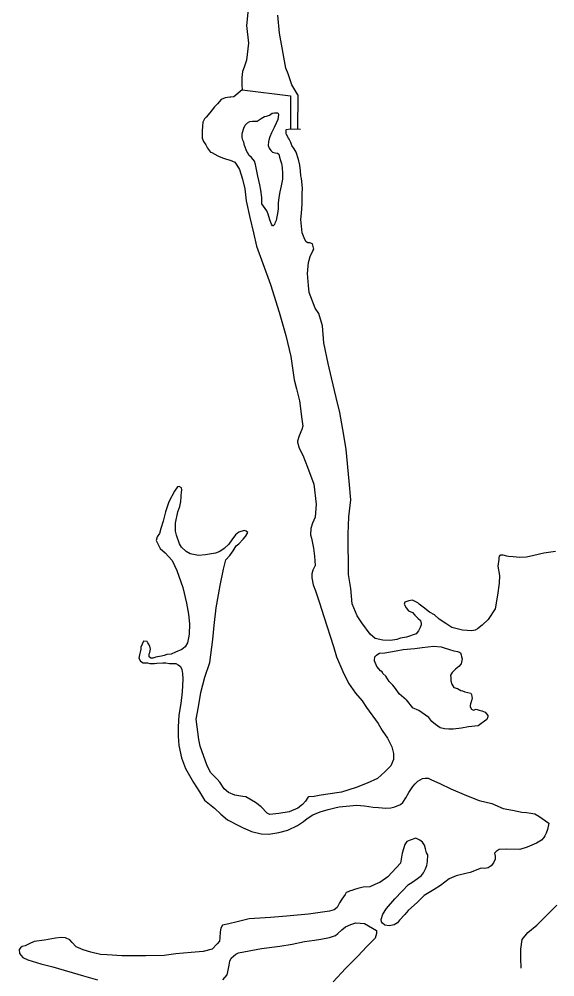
# Model space of a CAD drawing. Extents: x -83719 to 153526, y -11835 to 11446.
# Drawn here: x -2066.3 to -2006.7, y 1452.3 to 1558.9 of the extents above; entities that cross this region are included whole.
import ezdxf

# ---------------------------------------------------------------- set-up
doc = ezdxf.new("R2010")
doc.units = 0
doc.layers.add('Level 9', color=7, linetype='Continuous')

msp = doc.modelspace()

# ---------------------------------------------------------------- linework, layer by layer
at = {"layer": 'Level 9'}
for p, q in [((-2041.46, 1551.02), (-2036.09, 1550.34)), ((-2036.09, 1550.34), (-2036.1, 1546.67)), ((-2035.29, 1550.34), (-2035.3, 1546.66)), ((-2036.1, 1546.67), (-2034.98, 1546.61))]:
    msp.add_line(p, q, dxfattribs=at)
for points in [[(-2040.81, 1559.97), (-2040.98, 1558.17), (-2040.75, 1556.2), (-2040.98, 1554.29), (-2041.24, 1553.52), (-2041.43, 1553.05), (-2041.52, 1552.38), (-2041.51, 1552.02), (-2041.5, 1551.52), (-2041.46, 1551.02)], [(-2035.29, 1550.45), (-2035.94, 1551.54), (-2036.26, 1552.44), (-2036.36, 1552.77), (-2036.61, 1553.4), (-2037.3, 1557.32), (-2037.5, 1559.32)], [(-2041.46, 1551.02), (-2042.38, 1550.23), (-2042.71, 1550.2), (-2042.85, 1550.19), (-2043.34, 1550.12), (-2043.81, 1549.91), (-2044.2, 1549.44), (-2044.53, 1549.1), (-2045.08, 1548.45), (-2045.47, 1547.98), (-2045.64, 1547.78), (-2045.83, 1547.41), (-2045.89, 1546.97), (-2045.91, 1546.41), (-2045.9, 1545.64), (-2045.76, 1545.24), (-2045.52, 1544.88), (-2045.32, 1544.51), (-2044.98, 1544.08), (-2044.84, 1544.02), (-2044.17, 1543.66), (-2044.04, 1543.6), (-2043.53, 1543.41), (-2043.2, 1543.28), (-2042.8, 1543.19), (-2042.29, 1542.96), (-2042.06, 1542.63), (-2041.78, 1542.13), (-2041.43, 1541.07), (-2041.18, 1539.98), (-2041.03, 1538.64), (-2040.63, 1536.81), (-2040.2, 1535.09), (-2039.88, 1533.62), (-2039.18, 1531.67), (-2038.31, 1529.34), (-2037.36, 1526.29), (-2036.62, 1523.66), (-2036.05, 1521.34), (-2035.67, 1518.74), (-2035.42, 1517.74), (-2035.1, 1516.41), (-2034.84, 1514.38), (-2034.72, 1513.58), (-2034.85, 1513.21), (-2035.14, 1512.51), (-2035.33, 1511.91), (-2035.33, 1511.81), (-2035.12, 1511.14), (-2034.74, 1510.35), (-2034.22, 1509.05), (-2033.49, 1507.16), (-2033.25, 1504.93), (-2033.36, 1503.46), (-2033.65, 1502.82), (-2033.84, 1502.22), (-2033.86, 1501.52), (-2033.75, 1501.15), (-2033.54, 1500.02), (-2033.42, 1499.12), (-2033.34, 1498.09), (-2033.6, 1497.58), (-2033.72, 1497.18), (-2033.71, 1496.71), (-2033.57, 1495.95), (-2033.32, 1495.29), (-2032.87, 1493.96), (-2032.38, 1492.43), (-2031.33, 1489.08), (-2030.97, 1487.95), (-2030.28, 1486.29), (-2029.66, 1485), (-2028.88, 1483.91), (-2028.13, 1483.06), (-2027.65, 1482.3), (-2026.36, 1480.52), (-2025.91, 1479.76), (-2025.3, 1478.9), (-2024.82, 1477.94), (-2024.64, 1477.17), (-2024.63, 1476.51), (-2024.95, 1475.8), (-2025.6, 1475.16), (-2026.42, 1474.41), (-2027.58, 1473.89), (-2028.8, 1473.4), (-2030.43, 1472.87), (-2032.22, 1472.64), (-2032.89, 1472.53), (-2033.48, 1472.42), (-2034.05, 1472.38), (-2034.18, 1472.31), (-2034.44, 1471.87), (-2034.77, 1471.5), (-2035.29, 1471.09), (-2036.25, 1470.71), (-2037.38, 1470.53), (-2038.38, 1470.41), (-2038.68, 1470.54), (-2039.36, 1471.26), (-2040, 1471.72)], [(-2035.29, 1550.45), (-2035.29, 1550.34)], [(-2039.99, 1542.7), (-2040.1, 1543.06), (-2040.44, 1543.49), (-2040.71, 1543.72), (-2040.85, 1543.99), (-2040.95, 1544.15), (-2041.19, 1544.81), (-2041.3, 1545.18), (-2041.4, 1545.41), (-2041.47, 1545.71), (-2041.45, 1546.08), (-2041.42, 1546.25), (-2041.29, 1546.75), (-2041.13, 1547.08), (-2040.87, 1547.32), (-2040.6, 1547.49), (-2040.31, 1547.5), (-2039.81, 1547.51), (-2039.34, 1547.81), (-2038.98, 1548.05), (-2038.75, 1548.09), (-2038.42, 1548.2), (-2038.12, 1548.4), (-2037.89, 1548.44), (-2037.69, 1548.44), (-2037.52, 1548.44), (-2037.42, 1548.28), (-2037.45, 1547.98), (-2037.51, 1547.71), (-2037.67, 1547.31), (-2037.9, 1546.8), (-2038.19, 1546.23), (-2038.38, 1545.79), (-2038.51, 1545.39), (-2038.54, 1545.26), (-2038.56, 1544.82), (-2038.46, 1544.52), (-2038.29, 1544.26), (-2038.08, 1544.06), (-2037.85, 1544), (-2037.55, 1543.97), (-2037.38, 1543.84), (-2037.31, 1543.51), (-2037.2, 1543.14), (-2037.1, 1542.81), (-2037.03, 1542.38), (-2036.98, 1541.68), (-2037, 1541.08), (-2037.13, 1540.34), (-2037.28, 1539.64), (-2037.4, 1539.04), (-2037.46, 1538.4), (-2037.45, 1537.77), (-2037.54, 1537.26), (-2037.6, 1536.86), (-2037.69, 1536.46), (-2037.82, 1536.16), (-2037.89, 1536.02), (-2038.02, 1535.86), (-2038.08, 1535.89), (-2038.19, 1536.05), (-2038.39, 1536.55), (-2038.57, 1537.18), (-2038.74, 1537.55), (-2039.29, 1538.34), (-2039.27, 1539.01), (-2039.38, 1539.84), (-2039.49, 1540.44), (-2039.74, 1541.4)], [(-2012.94, 1498.76), (-2013.03, 1498.02), (-2012.85, 1496.99), (-2012.9, 1496.12), (-2013.08, 1494.78), (-2013.35, 1493.28), (-2014.13, 1492.09), (-2014.79, 1491.45), (-2015.31, 1491.04), (-2015.58, 1490.9), (-2015.94, 1490.83), (-2016.97, 1490.91), (-2018.14, 1491.2), (-2018.82, 1491.65), (-2019.56, 1492.14), (-2020.1, 1492.6), (-2020.64, 1492.92), (-2021.34, 1493.45), (-2021.78, 1493.81), (-2021.95, 1493.94), (-2022.45, 1494.2), (-2022.55, 1494.23), (-2022.75, 1494.19), (-2022.95, 1494.15), (-2023.38, 1494.01), (-2023.45, 1493.78), (-2023.24, 1493.38), (-2022.97, 1493.05), (-2022.53, 1492.86), (-2022.26, 1492.56), (-2021.89, 1492.2), (-2021.65, 1491.97), (-2021.55, 1491.64), (-2021.58, 1491.51), (-2021.67, 1491.2), (-2021.87, 1490.83), (-2022.13, 1490.5), (-2023.19, 1490.11), (-2023.85, 1490), (-2024.28, 1489.86), (-2024.98, 1489.75), (-2025.84, 1489.8), (-2026.68, 1489.99), (-2027.25, 1490.45), (-2028.17, 1491.73), (-2028.68, 1492.49), (-2029.24, 1493.82), (-2029.37, 1495.52), (-2029.63, 1497.11), (-2029.7, 1501.59), (-2029.6, 1503.52), (-2029.4, 1505.39), (-2029.56, 1507.46), (-2029.89, 1510.99), (-2030.15, 1512.59), (-2030.62, 1515.12), (-2031.01, 1516.78), (-2031.52, 1518.98), (-2031.91, 1520.57), (-2032.38, 1522.87), (-2032.54, 1524.77), (-2032.96, 1526.13), (-2033.34, 1526.72), (-2034, 1528.45), (-2034.11, 1529.24), (-2034.2, 1530.58), (-2034.09, 1531.81), (-2033.9, 1532.45), (-2033.61, 1533.09), (-2033.51, 1533.29), (-2033.66, 1533.86), (-2033.93, 1533.99), (-2034.16, 1533.98), (-2034.36, 1534.11), (-2034.5, 1534.34), (-2034.81, 1535.11), (-2034.93, 1536.57), (-2034.88, 1537.27), (-2034.79, 1538.28), (-2034.78, 1539.45), (-2034.76, 1540.05), (-2034.87, 1541.15), (-2034.95, 1541.45), (-2034.99, 1542.01), (-2035.07, 1542.64), (-2035.21, 1543.24), (-2035.46, 1544.07), (-2035.69, 1544.44), (-2035.93, 1544.8), (-2036.07, 1545.13), (-2036.24, 1545.53), (-2036.31, 1545.63), (-2036.55, 1546.02), (-2036.59, 1546.09), (-2036.59, 1546.59), (-2036.1, 1546.67)], [(-2039.74, 1541.4), (-2039.99, 1542.7)], [(-2040, 1471.72), (-2041.07, 1472.37), (-2041.41, 1472.4), (-2042.27, 1472.55), (-2042.98, 1472.84), (-2043.48, 1473.26), (-2043.96, 1473.99), (-2044.23, 1474.32), (-2044.94, 1475.04), (-2045.36, 1475.83), (-2046.12, 1477.99), (-2046.27, 1478.76), (-2046.57, 1481.02), (-2046.33, 1482.39), (-2046.06, 1483.97), (-2045.62, 1485.67), (-2045.08, 1487.32), (-2044.72, 1489.86), (-2044.58, 1491.43), (-2044.35, 1493.4), (-2043.92, 1495.88), (-2043.55, 1497.69), (-2043.27, 1498.73), (-2042.84, 1499.2), (-2042.45, 1499.74), (-2042.13, 1500.28), (-2041.83, 1500.52), (-2041.37, 1501.03), (-2041.15, 1501.27), (-2041.08, 1501.33), (-2040.85, 1501.77), (-2041.02, 1501.9), (-2041.26, 1502), (-2041.82, 1501.82), (-2042.22, 1501.51), (-2042.61, 1500.94), (-2042.96, 1500.47), (-2043.46, 1499.99), (-2043.95, 1499.65), (-2044.45, 1499.48), (-2045.54, 1499.29), (-2046.31, 1499.21), (-2047.24, 1499.4), (-2047.68, 1499.66), (-2048.22, 1500.15), (-2048.42, 1500.51), (-2048.77, 1501.47), (-2048.88, 1501.91), (-2048.89, 1502.81), (-2048.62, 1504.05), (-2048.39, 1504.65), (-2048.27, 1505.22), (-2048.24, 1505.72), (-2048.25, 1505.92), (-2048.19, 1506.52), (-2048.23, 1506.72), (-2048.46, 1506.89), (-2048.66, 1506.85), (-2048.99, 1506.38), (-2049.63, 1505.16), (-2049.98, 1504.06), (-2050.26, 1503.02), (-2050.52, 1502.21), (-2050.67, 1501.64), (-2050.9, 1501.27), (-2051.03, 1500.87), (-2050.79, 1500.44), (-2050.58, 1499.98), (-2050.01, 1499.49), (-2049.26, 1498.66), (-2048.74, 1497.54), (-2048.08, 1495.65), (-2047.65, 1493.92), (-2047.43, 1492.69), (-2047.31, 1491.59), (-2047.36, 1490.45), (-2047.45, 1490.05), (-2047.54, 1489.51), (-2047.8, 1489.04), (-2048.17, 1488.77), (-2048.89, 1488.46), (-2049.36, 1488.25), (-2049.85, 1488.18), (-2050.15, 1488.07), (-2050.45, 1488), (-2050.88, 1487.93), (-2051.08, 1487.89), (-2051.41, 1487.78), (-2051.61, 1487.78), (-2051.81, 1487.94), (-2051.79, 1488.28), (-2051.75, 1488.41), (-2051.66, 1488.78), (-2051.73, 1489.11), (-2051.87, 1489.38), (-2051.94, 1489.51), (-2052.04, 1489.64), (-2052.44, 1489.67), (-2052.73, 1489.03), (-2052.73, 1488.8), (-2052.79, 1488.46)], [(-2006.63, 1499.66), (-2007.93, 1499.47), (-2009.05, 1499.22), (-2009.85, 1499.04), (-2010.61, 1498.99), (-2011.35, 1499.05), (-2011.85, 1499.11), (-2012.05, 1499.14), (-2012.45, 1499.26), (-2012.72, 1499.26), (-2012.88, 1499.12), (-2012.94, 1498.96), (-2012.94, 1498.76)], [(-2052.79, 1488.46), (-2052.88, 1488.16), (-2052.94, 1487.79), (-2052.77, 1487.46), (-2052.47, 1487.27), (-2052, 1487.27), (-2051.73, 1487.21), (-2051.2, 1487.19), (-2050.97, 1487.22), (-2050.27, 1487.27), (-2049.94, 1487.27), (-2049.54, 1487.21), (-2049.14, 1487.19), (-2048.84, 1487.19), (-2048.57, 1487.06), (-2048.33, 1486.87), (-2048.16, 1486.53), (-2048.09, 1486.1), (-2048.08, 1485.47), (-2048.12, 1484.03), (-2048.3, 1482.76), (-2048.51, 1481.46), (-2048.59, 1480.15), (-2048.57, 1479.12), (-2048.49, 1478.09), (-2048.23, 1476.72), (-2047.75, 1475.5), (-2046.86, 1473.97), (-2046.21, 1472.92), (-2045.66, 1471.99), (-2044.55, 1471.11), (-2043.84, 1470.42), (-2043.09, 1469.8), (-2041.72, 1469.12), (-2041.21, 1468.86), (-2041.18, 1468.83), (-2040.44, 1468.51), (-2039.37, 1468.26), (-2038.51, 1468.2), (-2037.38, 1468.39), (-2036.38, 1468.67), (-2035.33, 1469.16), (-2034.64, 1469.64), (-2034.24, 1469.94), (-2033.62, 1470.35), (-2032.79, 1470.7), (-2031.89, 1470.95), (-2031.16, 1471.13), (-2030.67, 1471.24), (-2029.5, 1471.35), (-2028.77, 1471.43), (-2027.87, 1471.38), (-2026.91, 1471.23), (-2026.31, 1471.17), (-2025.5, 1471.09), (-2024.94, 1471.16), (-2024.48, 1471.27), (-2023.85, 1471.51), (-2023.62, 1471.72), (-2023.26, 1472.26), (-2022.94, 1472.86), (-2022.48, 1473.5), (-2022.22, 1473.81), (-2021.93, 1474.11), (-2021.43, 1474.39), (-2021.13, 1474.46), (-2020.77, 1474.43), (-2020.4, 1474.27), (-2019.49, 1473.85), (-2018.25, 1473.27), (-2016.54, 1472.5), (-2015.1, 1471.96), (-2013.7, 1471.61), (-2012.45, 1471.06), (-2011.42, 1470.88), (-2010.38, 1470.66), (-2009.85, 1470.61), (-2009.38, 1470.55), (-2008.92, 1470.46), (-2008.48, 1470.2), (-2007.37, 1469.45), (-2007.52, 1468.74), (-2007.65, 1468.34), (-2007.81, 1468.04), (-2007.94, 1467.83), (-2008.2, 1467.56), (-2008.76, 1467.22), (-2009.79, 1466.77), (-2010.58, 1466.52), (-2012.11, 1466.53), (-2012.88, 1466.49), (-2013.24, 1466.28), (-2013.41, 1466.11), (-2013.33, 1465.78), (-2013.33, 1465.44), (-2013.52, 1465.01), (-2013.78, 1464.7), (-2014.11, 1464.46), (-2014.48, 1464.39), (-2014.91, 1464.42), (-2016.1, 1463.96)], [(-2023.24, 1483.14), (-2024.02, 1483.82), (-2024.42, 1484.42), (-2024.7, 1484.78), (-2025.14, 1485.21), (-2025.51, 1485.77), (-2025.82, 1486.1), (-2025.89, 1486.26), (-2026.09, 1486.39), (-2026.29, 1486.62), (-2026.5, 1486.85), (-2026.74, 1487.48), (-2026.77, 1487.58), (-2026.71, 1487.92), (-2026.55, 1488.12), (-2026.38, 1488.22), (-2026.19, 1488.36), (-2025.62, 1488.37), (-2024.33, 1488.59), (-2023.56, 1488.74), (-2022.27, 1488.86), (-2021.47, 1488.97), (-2020.21, 1489.13), (-2019.34, 1489.04), (-2019.01, 1488.95), (-2018.4, 1488.75), (-2017.93, 1488.6), (-2017.53, 1488.54), (-2017.3, 1488.47), (-2017.2, 1488.37), (-2017.13, 1488.17), (-2017.09, 1487.94), (-2017.02, 1487.71), (-2017.11, 1487.17), (-2017.37, 1486.87), (-2017.74, 1486.56), (-2018.13, 1486.19), (-2018.32, 1485.89), (-2018.28, 1485.55), (-2018.25, 1485.25), (-2018.14, 1484.89), (-2017.93, 1484.52), (-2017.53, 1484.4), (-2017.16, 1484.2), (-2016.96, 1484.17), (-2016.7, 1484.04), (-2016.06, 1483.89), (-2015.96, 1483.76), (-2015.88, 1483.29), (-2016.01, 1482.95), (-2016.07, 1482.72), (-2016.1, 1482.52), (-2016.1, 1482.39), (-2015.96, 1482.12), (-2015.76, 1482.02), (-2015.46, 1482.1), (-2015.13, 1482), (-2014.83, 1481.94), (-2014.46, 1481.78), (-2014.29, 1481.61), (-2014.16, 1481.42), (-2014.15, 1481.25), (-2014.25, 1480.98), (-2014.51, 1480.78), (-2014.94, 1480.5), (-2015.24, 1480.26), (-2016.3, 1480.15), (-2017.1, 1480), (-2017.99, 1479.88), (-2018.49, 1479.88), (-2018.99, 1479.94), (-2019.46, 1480.03), (-2019.96, 1480.42), (-2020.37, 1480.75), (-2020.71, 1481.18), (-2021.82, 1481.96), (-2022.53, 1482.28)], [(-2023.24, 1483.14), (-2022.53, 1482.28)], [(-2016.1, 1463.96), (-2016.46, 1463.86), (-2017.69, 1463.57), (-2018.45, 1463.23), (-2019.41, 1462.51), (-2020.13, 1462.06), (-2021.25, 1461.38), (-2021.97, 1460.66), (-2023.02, 1459.71), (-2023.38, 1459.27), (-2023.97, 1458.63), (-2024.2, 1458.36), (-2024.56, 1458.12), (-2025.12, 1458.01), (-2025.62, 1458.1), (-2025.86, 1458.3), (-2025.96, 1458.46), (-2026, 1458.73), (-2025.84, 1459.33), (-2025.42, 1459.94), (-2024.51, 1461.02), (-2023.69, 1461.87), (-2022.97, 1462.62), (-2022.61, 1462.82), (-2021.98, 1463.27), (-2021.52, 1463.61), (-2021.29, 1463.91), (-2021.07, 1464.35), (-2020.94, 1464.72), (-2020.85, 1465.19), (-2020.83, 1465.92), (-2020.96, 1466.15), (-2021.1, 1466.59), (-2021.18, 1466.99), (-2021.41, 1467.31), (-2021.72, 1467.54), (-2022.15, 1467.77), (-2022.78, 1467.56), (-2023.15, 1467.39), (-2023.37, 1467.05), (-2023.66, 1466.11), (-2023.87, 1464.97), (-2025.28, 1463.45), (-2026.17, 1462.83), (-2026.37, 1462.76), (-2027.26, 1462.35), (-2028.02, 1462.3), (-2028.59, 1462.16), (-2028.99, 1462.05), (-2029.28, 1461.95), (-2029.45, 1461.91), (-2029.68, 1461.81), (-2029.91, 1461.74), (-2030.01, 1461.5), (-2030.37, 1461), (-2030.63, 1460.59), (-2030.82, 1460.22), (-2030.92, 1460.05), (-2031.25, 1459.78), (-2031.74, 1459.64), (-2034.1, 1459.33), (-2036.53, 1459.09), (-2038.32, 1458.96), (-2040.68, 1458.79), (-2042.04, 1458.47), (-2042.94, 1458.25), (-2043.67, 1458.08), (-2043.83, 1457.74), (-2043.92, 1457.34), (-2043.94, 1456.7), (-2044, 1456.3), (-2044.23, 1456), (-2044.79, 1455.42), (-2045.82, 1455.17), (-2047.15, 1455.05), (-2048.84, 1454.89), (-2050.14, 1454.73), (-2052.17, 1454.67), (-2053.4, 1454.68), (-2054.86, 1454.69), (-2056.46, 1454.8), (-2057.23, 1454.82), (-2058.3, 1455.1), (-2059.14, 1455.35), (-2059.91, 1455.67), (-2060.35, 1456.17), (-2060.62, 1456.46), (-2061.12, 1456.69), (-2061.59, 1456.72), (-2062.22, 1456.64), (-2063.45, 1456.42), (-2064.61, 1456.27), (-2065.14, 1456.02), (-2065.6, 1455.78), (-2065.93, 1455.71), (-2066.1, 1455.57), (-2066.26, 1455.37), (-2066.22, 1454.94), (-2065.85, 1454.48), (-2065.28, 1454.25), (-2063.84, 1453.78)], [(-2010.44, 1453.32), (-2010.48, 1454.44), (-2010.47, 1455.41), (-2010.35, 1456.48), (-2009.7, 1457.29), (-2008.71, 1458.11), (-2007.5, 1459.3), (-2006.49, 1460.32)], [(-2043.6, 1452), (-2043.14, 1452.58), (-2043.05, 1452.91), (-2042.93, 1453.65), (-2042.84, 1454.08), (-2042.68, 1454.42), (-2042.18, 1454.86), (-2041.89, 1455.03), (-2039.33, 1455.51), (-2037.27, 1455.74), (-2035.91, 1455.97), (-2034.55, 1456.26), (-2033.42, 1456.44), (-2032.72, 1456.52), (-2031.76, 1456.73), (-2031.1, 1456.95), (-2030.84, 1457.15), (-2030.38, 1457.56), (-2029.98, 1457.9), (-2029.39, 1458.17), (-2028.82, 1458.35), (-2027.86, 1458.27), (-2026.55, 1457.49), (-2026.54, 1457.15), (-2026.67, 1456.65), (-2027.65, 1455.67), (-2028.57, 1454.68), (-2029.97, 1453.26), (-2031.35, 1451.8)], [(-2063.84, 1453.78), (-2062.5, 1453.46), (-2059.12, 1452.45), (-2057.55, 1452.01)]]:
    msp.add_lwpolyline(points, dxfattribs=at)

doc.saveas('drawing.dxf')
